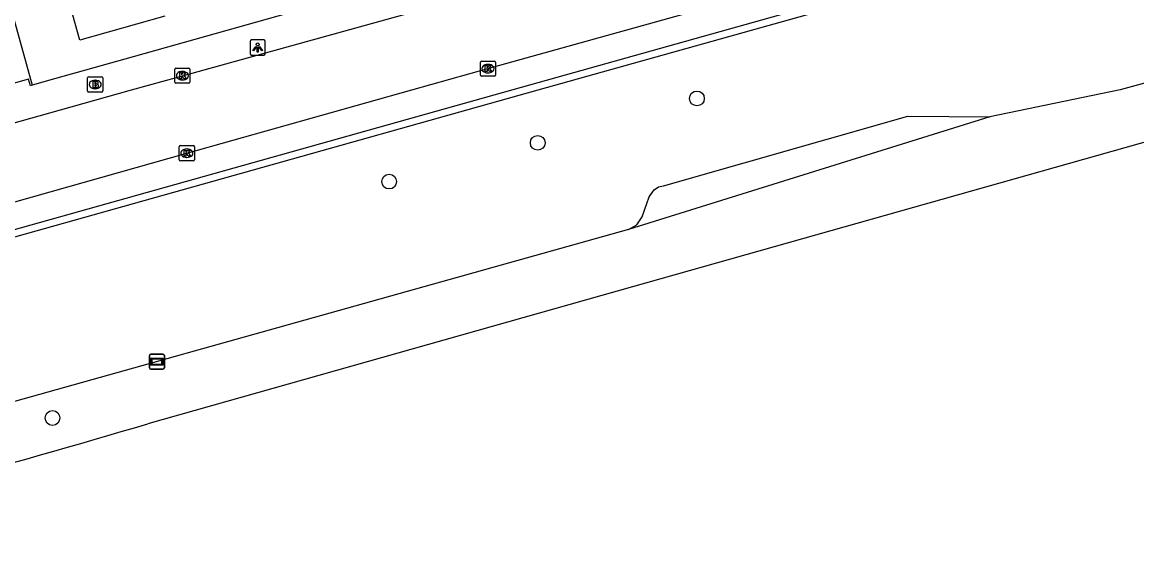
# Model space of a CAD drawing. Extents: x 159628 to 160723, y 388176 to 389416.
# Drawn here: x 159852.6 to 159926.3, y 388220.1 to 388254.5 of the extents above; entities that cross this region are included whole.
import ezdxf

# ---------------------------------------------------------------- set-up
doc = ezdxf.new("R2010")
doc.units = 0
for name, color, linetype in [('IMGEO_Boom', 7, 'Continuous'), ('IMGEO_Brandkraan', 7, 'Continuous'), ('IMGEO_Groenvoorziening', 7, 'Continuous'), ('IMGEO_Kolk', 7, 'Continuous'), ('IMGEO_Lichtpunt', 7, 'Continuous'), ('IMGEO_Pand', 7, 'Continuous'), ('IMGEO_Reclamebord', 7, 'Continuous'), ('IMGEO_Rijbaan_lokaal_open', 7, 'Continuous'), ('IMGEO_Rijbaan_regionaal_gesloten', 7, 'Continuous'), ('IMGEO_Voetpad_open', 7, 'Continuous')]:
    doc.layers.add(name, color=color, linetype=linetype)

msp = doc.modelspace()

# ---------------------------------------------------------------- linework, layer by layer
at = {"layer": 'IMGEO_Boom'}
for centre in [(159897.214, 388249.438), (159886.692, 388246.507), (159876.867, 388243.946), (159854.604, 388228.329)]:
    msp.add_circle(centre, 0.489, dxfattribs=at)
at = {"layer": 'IMGEO_Brandkraan'}
for p, q in [((159857.002, 388250.864), (159857.854, 388250.864)), ((159856.927, 388249.938), (159856.927, 388250.79)), ((159857.438, 388250.084), (159857.413, 388250.084)), ((159857.415, 388250.644), (159857.44, 388250.644)), ((159857.928, 388250.79), (159857.928, 388249.938)), ((159857.854, 388249.864), (159857.002, 388249.864))]:
    msp.add_line(p, q, dxfattribs=at)
for points in [[(159857.002, 388250.864), (159857.854, 388250.864)], [(159856.927, 388249.938), (159856.927, 388250.79)], [(159857.275, 388250.564), (159857.275, 388250.164), (159857.488, 388250.164)], [(159857.506, 388250.564), (159857.275, 388250.564)], [(159857.454, 388250.483), (159857.4, 388250.483), (159857.4, 388250.407)], [(159857.4, 388250.407), (159857.453, 388250.407)], [(159857.462, 388250.331), (159857.4, 388250.331), (159857.4, 388250.25)], [(159857.4, 388250.25), (159857.462, 388250.25)], [(159857.928, 388250.79), (159857.928, 388249.938)], [(159857.854, 388249.864), (159857.002, 388249.864)]]:
    msp.add_lwpolyline(points, dxfattribs=at)
for centre, radius, start, end in [((159857.004, 388250.788), 0.0765, 91.55205, 178.44795), ((159857.004, 388250.788), 0.0765, 91.55205, 178.44795), ((159857.852, 388250.788), 0.0765, 1.55205, 88.44795), ((159857.852, 388250.788), 0.0765, 1.55205, 88.44795), ((159857.455, 388250.445), 0.0379, 267.82845, 90.93552), ((159857.463, 388250.29), 0.0404, 269.87594, 90.50774), ((159857.494, 388250.415), 0.251, 268.66757, 293.53466), ((159857.51, 388250.419), 0.145, 59.4692, 91.53667), ((159857.535, 388250.466), 0.0922, 285.51372, 58.15012), ((159857.54, 388250.274), 0.105, 301.31148, 78.98903), ((159857.004, 388249.94), 0.0765, 181.55205, 268.44795), ((159857.004, 388249.94), 0.0765, 181.55205, 268.44795), ((159857.852, 388249.94), 0.0765, 271.55205, 358.44795), ((159857.852, 388249.94), 0.0765, 271.55205, 358.44795)]:
    msp.add_arc(centre, radius, start, end, dxfattribs=at)
for centre, major_axis, ratio, start_param, end_param in [((159857.414, 388250.364), (-0.387, 0.002), 0.722429, 4.712389, 7.853982), ((159857.439, 388250.364), (-0.39, 0.002), 0.717154, 1.570796, 4.712389)]:
    msp.add_ellipse(centre, major_axis=major_axis, ratio=ratio, start_param=start_param, end_param=end_param, dxfattribs=at)
at = {"layer": 'IMGEO_Groenvoorziening'}
for points in [[(159843.254, 388289.038), (159847.155, 388277.751), (159851.865, 388260.755), (159850.46, 388260.367), (159853.266, 388250.313)], [(159962.179, 388260.771), (159945.882, 388256.016), (159926.651, 388250.405), (159925.196, 388250), (159916.577, 388248.216)], [(159892.687, 388240.775), (159893.252, 388241.082), (159893.587, 388241.628), (159894.061, 388242.945), (159894.387, 388243.412), (159894.682, 388243.59), (159895, 388243.667), (159911.173, 388248.271), (159916.577, 388248.216)], [(159916.577, 388248.216), (159892.687, 388240.775)], [(159892.687, 388240.775), (159833.979, 388224.356)]]:
    msp.add_lwpolyline(points, dxfattribs=at)
at = {"layer": 'IMGEO_Kolk'}
for p, q in [((159882.897, 388250.983), (159882.897, 388251.835)), ((159882.972, 388251.909), (159883.824, 388251.909)), ((159883.385, 388251.689), (159883.41, 388251.689)), ((159883.898, 388251.835), (159883.898, 388250.983)), ((159862.693, 388250.517), (159862.693, 388251.369)), ((159862.768, 388251.443), (159863.62, 388251.443)), ((159863.181, 388251.223), (159863.206, 388251.223)), ((159863.694, 388251.369), (159863.694, 388250.517)), ((159883.824, 388250.909), (159882.972, 388250.909)), ((159883.408, 388251.129), (159883.383, 388251.129)), ((159863.62, 388250.443), (159862.768, 388250.443)), ((159863.204, 388250.663), (159863.179, 388250.663)), ((159862.985, 388245.394), (159862.985, 388246.246)), ((159863.06, 388246.32), (159863.912, 388246.32)), ((159863.473, 388246.1), (159863.498, 388246.1)), ((159863.986, 388246.246), (159863.986, 388245.394)), ((159863.912, 388245.32), (159863.06, 388245.32)), ((159863.496, 388245.54), (159863.471, 388245.54))]:
    msp.add_line(p, q, dxfattribs=at)
for points in [[(159882.897, 388250.983), (159882.897, 388251.835)], [(159882.972, 388251.909), (159883.824, 388251.909)], [(159883.218, 388251.609), (159883.341, 388251.609), (159883.341, 388251.458), (159883.471, 388251.609), (159883.635, 388251.609), (159883.489, 388251.458), (159883.642, 388251.209), (159883.49, 388251.209), (159883.405, 388251.373), (159883.341, 388251.306), (159883.341, 388251.209), (159883.218, 388251.209), (159883.218, 388251.609)], [(159883.898, 388251.835), (159883.898, 388250.983)], [(159862.693, 388250.517), (159862.693, 388251.369)], [(159862.768, 388251.443), (159863.62, 388251.443)], [(159863.014, 388251.143), (159863.137, 388251.143), (159863.137, 388250.992), (159863.267, 388251.143), (159863.431, 388251.143), (159863.285, 388250.992), (159863.438, 388250.743), (159863.286, 388250.743), (159863.201, 388250.907), (159863.137, 388250.84), (159863.137, 388250.743), (159863.014, 388250.743), (159863.014, 388251.143)], [(159863.694, 388251.369), (159863.694, 388250.517)], [(159883.824, 388250.909), (159882.972, 388250.909)], [(159863.62, 388250.443), (159862.768, 388250.443)], [(159862.985, 388245.394), (159862.985, 388246.246)], [(159863.06, 388246.32), (159863.912, 388246.32)], [(159863.306, 388246.02), (159863.429, 388246.02), (159863.429, 388245.869), (159863.559, 388246.02), (159863.723, 388246.02), (159863.577, 388245.869), (159863.73, 388245.62), (159863.578, 388245.62), (159863.493, 388245.784), (159863.429, 388245.717), (159863.429, 388245.62), (159863.306, 388245.62), (159863.306, 388246.02)], [(159863.986, 388246.246), (159863.986, 388245.394)], [(159863.912, 388245.32), (159863.06, 388245.32)]]:
    msp.add_lwpolyline(points, dxfattribs=at)
for centre, start, end in [((159882.974, 388251.833), 91.55205, 178.44795), ((159882.974, 388251.833), 91.55205, 178.44795), ((159883.822, 388251.833), 1.55205, 88.44795), ((159883.822, 388251.833), 1.55205, 88.44795), ((159862.77, 388251.367), 91.55205, 178.44795), ((159862.77, 388251.367), 91.55205, 178.44795), ((159863.618, 388251.367), 1.55205, 88.44795), ((159863.618, 388251.367), 1.55205, 88.44795), ((159882.974, 388250.985), 181.55205, 268.44795), ((159882.974, 388250.985), 181.55205, 268.44795), ((159883.822, 388250.985), 271.55205, 358.44795), ((159883.822, 388250.985), 271.55205, 358.44795), ((159862.77, 388250.519), 181.55205, 268.44795), ((159862.77, 388250.519), 181.55205, 268.44795), ((159863.618, 388250.519), 271.55205, 358.44795), ((159863.618, 388250.519), 271.55205, 358.44795), ((159863.062, 388246.244), 91.55205, 178.44795), ((159863.062, 388246.244), 91.55205, 178.44795), ((159863.91, 388246.244), 1.55205, 88.44795), ((159863.91, 388246.244), 1.55205, 88.44795), ((159863.062, 388245.396), 181.55205, 268.44795), ((159863.062, 388245.396), 181.55205, 268.44795), ((159863.91, 388245.396), 271.55205, 358.44795), ((159863.91, 388245.396), 271.55205, 358.44795)]:
    msp.add_arc(centre, 0.0765, start, end, dxfattribs=at)
for centre, major_axis, ratio, start_param, end_param in [((159883.384, 388251.409), (-0.387, 0.002), 0.722429, 4.712389, 7.853982), ((159883.409, 388251.409), (-0.39, 0.002), 0.717154, 1.570796, 4.712389), ((159863.18, 388250.943), (-0.387, 0.002), 0.722429, 4.712389, 7.853982), ((159863.205, 388250.943), (-0.39, 0.002), 0.717154, 1.570796, 4.712389), ((159863.472, 388245.82), (-0.387, 0.002), 0.722429, 4.712389, 7.853982), ((159863.497, 388245.82), (-0.39, 0.002), 0.717154, 1.570796, 4.712389)]:
    msp.add_ellipse(centre, major_axis=major_axis, ratio=ratio, start_param=start_param, end_param=end_param, dxfattribs=at)
at = {"layer": 'IMGEO_Lichtpunt'}
for p, q in [((159867.672, 388253.207), (159867.672, 388252.4)), ((159867.672, 388253.207), (159867.672, 388252.4)), ((159868.574, 388253.302), (159867.766, 388253.302)), ((159868.574, 388253.302), (159867.766, 388253.302)), ((159868.668, 388252.4), (159868.668, 388253.207)), ((159868.668, 388252.4), (159868.668, 388253.207)), ((159867.766, 388252.306), (159868.574, 388252.306)), ((159867.766, 388252.306), (159868.574, 388252.306))]:
    msp.add_line(p, q, dxfattribs=at)
for points in [[(159868.046, 388252.871), (159868.085, 388252.843), (159867.897, 388252.581), (159867.859, 388252.608), (159868.046, 388252.871)], [(159868.148, 388252.823), (159868.195, 388252.823), (159868.195, 388252.501), (159868.148, 388252.501), (159868.148, 388252.823)], [(159868.258, 388252.843), (159868.296, 388252.87), (159868.483, 388252.608), (159868.444, 388252.58), (159868.258, 388252.843)]]:
    msp.add_lwpolyline(points, dxfattribs=at)
msp.add_circle((159868.171, 388253.005), 0.0994, dxfattribs=at)
for centre, start, end in [((159867.766, 388253.207), 90, 180), ((159867.766, 388253.207), 90, 180), ((159868.574, 388253.207), 0, 90), ((159868.574, 388253.207), 0, 90), ((159867.766, 388252.4), 180, 270), ((159867.766, 388252.4), 180, 270), ((159868.574, 388252.4), 270, 0), ((159868.574, 388252.4), 270, 360)]:
    msp.add_arc(centre, 0.0946, start, end, dxfattribs=at)
at = {"layer": 'IMGEO_Pand'}
msp.add_lwpolyline([(159862.028, 388254.865), (159856.404, 388253.292), (159855.061, 388258.109), (159854.088, 388261.6), (159853.216, 388264.759), (159858.849, 388266.313)], dxfattribs=at)
at = {"layer": 'IMGEO_Reclamebord'}
for p, q in [((159861.012, 388231.653), (159861.012, 388232.453)), ((159861.012, 388232.453), (159861.012, 388231.653)), ((159861.112, 388232.553), (159861.902, 388232.553)), ((159861.902, 388232.553), (159861.112, 388232.553)), ((159862.002, 388232.453), (159862.002, 388231.653)), ((159862.002, 388231.653), (159862.002, 388232.453)), ((159861.902, 388231.553), (159861.112, 388231.553)), ((159861.112, 388231.553), (159861.902, 388231.553))]:
    msp.add_line(p, q, dxfattribs=at)
for points in [[(159861.113, 388232.285), (159861.901, 388232.285), (159861.901, 388231.821), (159861.113, 388231.821), (159861.113, 388232.285)], [(159861.178, 388232.22), (159861.178, 388231.886), (159861.836, 388231.886), (159861.836, 388232.22), (159861.178, 388232.22)]]:
    msp.add_lwpolyline(points, dxfattribs=at)
for centre, start, end in [((159861.112, 388232.453), 90, 180), ((159861.112, 388232.453), 90, 180), ((159861.902, 388232.453), 0, 90), ((159861.902, 388232.453), 360, 90), ((159861.112, 388231.653), 180, 270), ((159861.112, 388231.653), 180, 270), ((159861.902, 388231.653), 270, 0), ((159861.902, 388231.653), 270, 0)]:
    msp.add_arc(centre, 0.1, start, end, dxfattribs=at)
at = {"layer": 'IMGEO_Rijbaan_lokaal_open'}
for points in [[(159842.813, 388239.959), (159848.736, 388241.658), (159863.481, 388245.821), (159878.37, 388250), (159883.393, 388251.41), (159901.075, 388256.353), (159922.721, 388262.424), (159942.447, 388267.928), (159942.469, 388267.934), (159961.24, 388273.152), (160000, 388283.967), (160000.787, 388284.187), (160013.445, 388287.791), (160015.391, 388288.325)], [(159822.575, 388239.522), (159822.731, 388239.568), (159841.477, 388244.85), (159855.844, 388248.881), (159859.832, 388250), (159863.19, 388250.942), (159887.008, 388257.53), (159891.674, 388258.813)]]:
    msp.add_lwpolyline(points, dxfattribs=at)
at = {"layer": 'IMGEO_Rijbaan_regionaal_gesloten'}
msp.add_lwpolyline([(159954.01, 388254.262), (159949.506, 388252.942), (159946.975, 388252.228), (159892.951, 388236.987), (159860.917, 388227.952)], dxfattribs=at)
msp.add_arc((159635.97, 388989.049), 793.644, 284.328, 286.46537, dxfattribs=at)
at = {"layer": 'IMGEO_Voetpad_open'}
for points in [[(159842.813, 388239.959), (159844.944, 388238.299), (159886.729, 388250), (159923.296, 388260.24), (159943.07, 388265.766), (160000, 388281.676), (160016.393, 388286.257)], [(160013.39, 388285.897), (160000, 388282.156), (159942.941, 388266.216), (159923.193, 388260.699), (159885.039, 388250), (159845.459, 388238.901)], [(159890.751, 388260.859), (159859.945, 388252.179), (159854.746, 388250.727), (159853.266, 388250.313)], [(159853.266, 388250.313), (159853.151, 388250.281), (159853.021, 388250.711), (159850.494, 388250), (159845.138, 388248.493), (159844.644, 388248.354)]]:
    msp.add_lwpolyline(points, dxfattribs=at)

doc.saveas('drawing.dxf')
